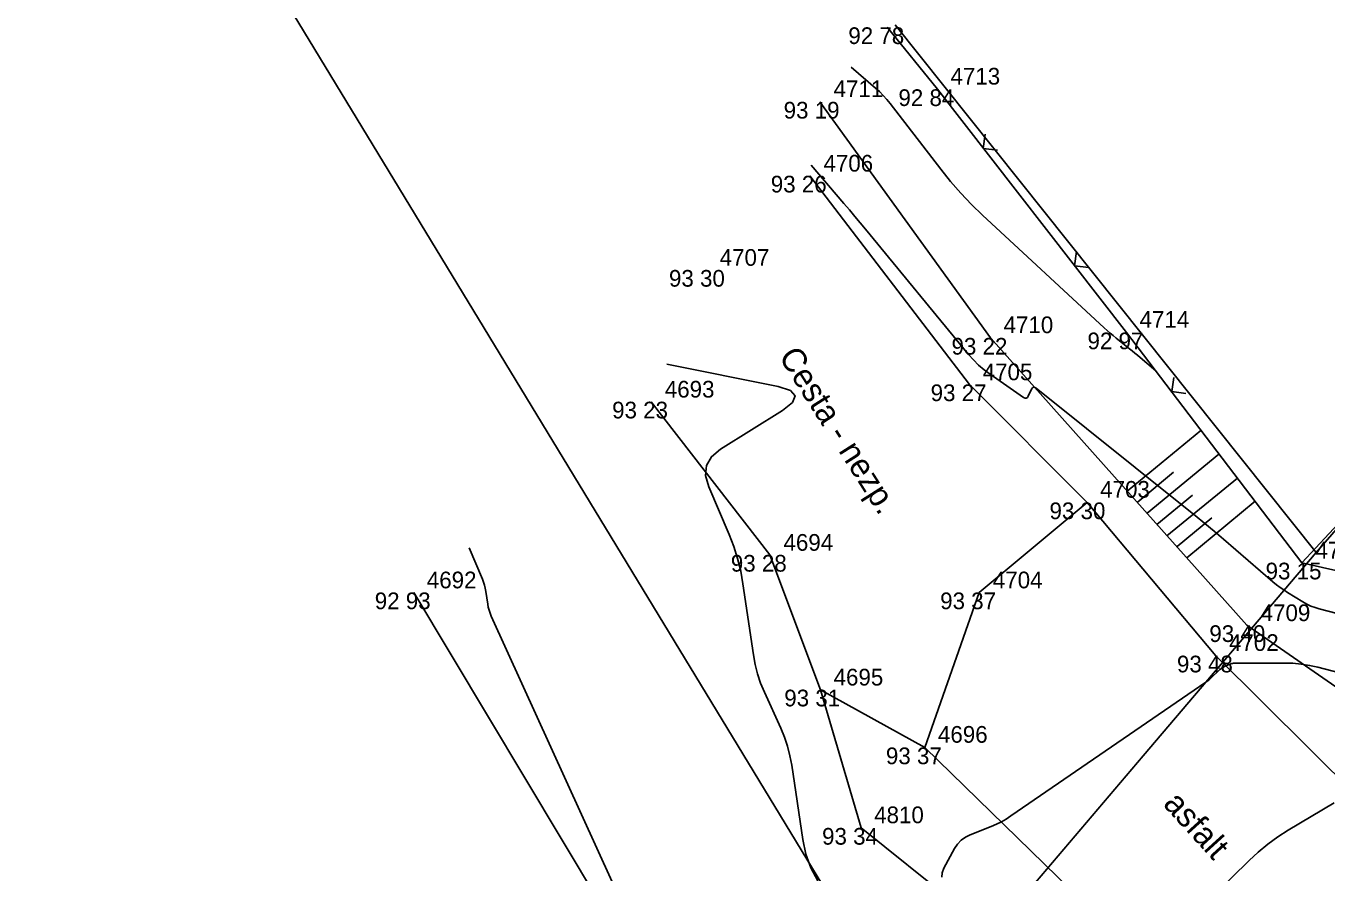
# Model space of a CAD drawing. Extents: x -711081 to -709338, y -1025122 to -1024092.
# Drawn here: x -709757.84 to -709736.03, y -1024443.55 to -1024429.34 of the extents above; entities that cross this region are included whole.
import ezdxf

# ---------------------------------------------------------------- set-up
doc = ezdxf.new("R2010")
doc.units = 0
for name, color, linetype in [('Ex_Major Contours', 7, 'Continuous'), ('Ex_Minor Contours', 7, 'Continuous'), ('Z_body', 7, 'Continuous'), ('Z_body_cisla', 7, 'Continuous'), ('Z_body_vysky_redukovane', 7, 'Continuous'), ('Z_cesta', 7, 'Continuous'), ('Z_hrany_paty', 7, 'Continuous'), ('Z_katastr_hranice', 7, 'Continuous'), ('Z_komunikace', 7, 'Continuous'), ('Z_ploty', 7, 'Continuous'), ('Z_ploty_znacky', 7, 'Continuous'), ('Z_pole_rozhranni', 7, 'Continuous'), ('Z_popisy', 7, 'Continuous'), ('Z_rozhranni', 7, 'Continuous'), ('Z_technicke_srafy', 7, 'Continuous'), ('Z_vstupy', 7, 'Continuous')]:
    doc.layers.add(name, color=color, linetype=linetype)

# ---------------------------------------------------------------- blocks, each defined once
blk = doc.blocks.new('POINT_DISPLAY')
blk.add_line((0, 0), (0, 0))
blk = doc.blocks.new('Z212')
for p, q in [((-0.17, 0.17), (0, 0)), ((0, 0), (0.17, 0.17))]:
    blk.add_line(p, q)

msp = doc.modelspace()

# ---------------------------------------------------------------- linework, layer by layer
at = {"layer": 'Ex_Major Contours'}
for points in [[(-709744.006, -1024430.031), (-709743.597, -1024430.38), (-709743.53, -1024430.439), (-709743.467, -1024430.502), (-709743.408, -1024430.569), (-709743.351, -1024430.638), (-709742.504, -1024431.741), (-709742.341, -1024431.945), (-709742.169, -1024432.141), (-709741.989, -1024432.33), (-709741.801, -1024432.511), (-709739.761, -1024434.401), (-709739.712, -1024434.445), (-709739.662, -1024434.489), (-709739.611, -1024434.532), (-709739.56, -1024434.574), (-709739.339, -1024434.751), (-709739.294, -1024434.787), (-709739.25, -1024434.823), (-709739.206, -1024434.86), (-709739.162, -1024434.898), (-709738.9, -1024435.123)], [(-709750.411, -1024438.093), (-709750.188, -1024438.615), (-709750.169, -1024438.665), (-709750.153, -1024438.716), (-709750.14, -1024438.768), (-709750.13, -1024438.821), (-709750.099, -1024439.034), (-709750.09, -1024439.086), (-709750.076, -1024439.138), (-709750.06, -1024439.189), (-709750.039, -1024439.238), (-709747.27, -1024445.324)]]:
    msp.add_lwpolyline(points, dxfattribs=at)
at = {"layer": 'Ex_Minor Contours'}
for points in [[(-709734.93, -1024439.435), (-709736.156, -1024439.115), (-709736.228, -1024439.093), (-709736.298, -1024439.067), (-709736.366, -1024439.035), (-709736.431, -1024438.998), (-709736.689, -1024438.839), (-709736.753, -1024438.798), (-709736.814, -1024438.755), (-709736.874, -1024438.709), (-709736.933, -1024438.661), (-709737.76, -1024437.948), (-709737.918, -1024437.813), (-709738.077, -1024437.68), (-709738.237, -1024437.548), (-709738.398, -1024437.418), (-709740.903, -1024435.413), (-709740.927, -1024435.399), (-709740.948, -1024435.398), (-709740.966, -1024435.408), (-709740.981, -1024435.431), (-709741.035, -1024435.547), (-709741.05, -1024435.57), (-709741.069, -1024435.581), (-709741.09, -1024435.581), (-709741.115, -1024435.569), (-709741.676, -1024435.18), (-709741.775, -1024435.106), (-709741.868, -1024435.025), (-709741.956, -1024434.939), (-709742.038, -1024434.846), (-709743.763, -1024432.748), (-709743.853, -1024432.639), (-709743.944, -1024432.531), (-709744.034, -1024432.423), (-709744.126, -1024432.316), (-709744.676, -1024431.673)], [(-709747.094, -1024435.009), (-709745.232, -1024435.385), (-709745.024, -1024435.452), (-709744.943, -1024435.541), (-709744.987, -1024435.653), (-709745.159, -1024435.788), (-709746.196, -1024436.438), (-709746.346, -1024436.563), (-709746.429, -1024436.71), (-709746.445, -1024436.878), (-709746.393, -1024437.067), (-709746.052, -1024437.865), (-709745.974, -1024438.066), (-709745.909, -1024438.272), (-709745.857, -1024438.481), (-709745.819, -1024438.693), (-709745.645, -1024439.886), (-709745.615, -1024440.048), (-709745.575, -1024440.206), (-709745.523, -1024440.361), (-709745.46, -1024440.513), (-709745.187, -1024441.113), (-709745.124, -1024441.265), (-709745.073, -1024441.42), (-709745.032, -1024441.578), (-709745.002, -1024441.739), (-709744.817, -1024442.986), (-709744.764, -1024443.23), (-709744.68, -1024443.459), (-709744.565, -1024443.674)], [(-709734.903, -1024440.428), (-709736.179, -1024440.095), (-709736.319, -1024440.063), (-709736.461, -1024440.041), (-709736.603, -1024440.027), (-709736.747, -1024440.023), (-709737.582, -1024440.026), (-709737.597, -1024440.027), (-709737.611, -1024440.029), (-709737.625, -1024440.032), (-709737.639, -1024440.037), (-709737.693, -1024440.058), (-709737.707, -1024440.064), (-709737.72, -1024440.07), (-709737.733, -1024440.077), (-709737.746, -1024440.084), (-709737.8, -1024440.117), (-709737.813, -1024440.125), (-709737.826, -1024440.134), (-709737.837, -1024440.144), (-709737.849, -1024440.155), (-709737.962, -1024440.266), (-709737.985, -1024440.287), (-709738.009, -1024440.308), (-709738.034, -1024440.327), (-709738.06, -1024440.346), (-709741.326, -1024442.589), (-709741.405, -1024442.64), (-709741.486, -1024442.686), (-709741.57, -1024442.728), (-709741.656, -1024442.765), (-709742.008, -1024442.903), (-709742.09, -1024442.943), (-709742.161, -1024442.996), (-709742.222, -1024443.06), (-709742.272, -1024443.136), (-709742.452, -1024443.463), (-709742.482, -1024443.542), (-709742.483, -1024443.616)], [(-709735.907, -1024442.366), (-709736.677, -1024442.828), (-709736.852, -1024442.941), (-709737.02, -1024443.063), (-709737.181, -1024443.195), (-709737.334, -1024443.336), (-709738.764, -1024444.737)]]:
    msp.add_lwpolyline(points, dxfattribs=at)
at = {"layer": 'Z_cesta'}
for p, q in [((-709742.02, -1024435.35), (-709744.7, -1024431.85)), ((-709742.02, -1024435.35), (-709740.05, -1024437.33)), ((-709747.36, -1024435.64), (-709745.37, -1024438.21)), ((-709745.37, -1024438.21), (-709744.52, -1024440.47)), ((-709744.52, -1024440.47), (-709742.77, -1024441.44))]:
    msp.add_line(p, q, dxfattribs=at)
at = {"layer": 'Z_hrany_paty'}
for p, q in [((-709741.67, -1024434.57), (-709744.53, -1024430.61)), ((-709737.37, -1024439.39), (-709741.67, -1024434.57)), ((-709736.45, -1024438.34), (-709734.95, -1024438.68)), ((-709734.27, -1024441.54), (-709737.37, -1024439.39)), ((-709744.52, -1024440.47), (-709743.84, -1024442.79)), ((-709743.84, -1024442.79), (-709741.34, -1024444.79))]:
    msp.add_line(p, q, dxfattribs=at)
at = {"layer": 'Z_katastr_hranice'}
for p, q in [((-709715.89, -1024414.65), (-709736.21, -1024438.17)), ((-709757.84, -1024421.76), (-709743.01, -1024446.17)), ((-709736.21, -1024438.17), (-709743.27, -1024429.32)), ((-709736.21, -1024438.17), (-709739.11, -1024441.58)), ((-709739.11, -1024441.58), (-709743.01, -1024446.17))]:
    msp.add_line(p, q, dxfattribs=at)
at = {"layer": 'Z_komunikace'}
for p, q in [((-709737.89, -1024439.9), (-709740.05, -1024437.33)), ((-709734.33, -1024443.45), (-709737.89, -1024439.9)), ((-709742.77, -1024441.44), (-709739.3, -1024444.82))]:
    msp.add_line(p, q, dxfattribs=at)
at = {"layer": 'Z_ploty'}
for p, q in [((-709742.56, -1024430.4), (-709739.39, -1024434.48)), ((-709736.45, -1024438.34), (-709731.33, -1024432.83)), ((-709739.39, -1024434.48), (-709736.45, -1024438.34))]:
    msp.add_line(p, q, dxfattribs=at)
at = {"layer": 'Z_pole_rozhranni'}
msp.add_line((-709747.35, -1024445.5), (-709751.34, -1024438.84), dxfattribs=at)
at = {"layer": 'Z_rozhranni'}
for p, q in [((-709741.86, -1024438.84), (-709740.05, -1024437.33)), ((-709742.77, -1024441.44), (-709741.86, -1024438.84))]:
    msp.add_line(p, q, dxfattribs=at)
at = {"layer": 'Z_technicke_srafy'}
for p, q in [((-709739.38, -1024437.14), (-709738.14, -1024436.12)), ((-709739.04, -1024437.51), (-709737.84, -1024436.52)), ((-709739.21, -1024437.33), (-709738.6, -1024436.82)), ((-709738.71, -1024437.89), (-709737.53, -1024436.92)), ((-709738.88, -1024437.7), (-709738.28, -1024437.21)), ((-709738.38, -1024438.26), (-709737.23, -1024437.31)), ((-709738.54, -1024438.07), (-709737.96, -1024437.59))]:
    msp.add_line(p, q, dxfattribs=at)
at = {"layer": 'Z_vstupy'}
msp.add_line((-709743.4, -1024429.36), (-709742.56, -1024430.4), dxfattribs=at)

# ---------------------------------------------------------------- block references
at = {"layer": 'Z_body'}
for p in [(-709743.4, -1024429.36), (-709742.56, -1024430.4), (-709744.53, -1024430.61), (-709744.7, -1024431.85), (-709746.43, -1024433.43), (-709741.67, -1024434.57), (-709739.39, -1024434.48), (-709742.02, -1024435.35), (-709747.36, -1024435.64), (-709740.05, -1024437.33), (-709745.37, -1024438.21), (-709736.45, -1024438.34), (-709751.34, -1024438.84), (-709741.86, -1024438.84), (-709737.37, -1024439.39), (-709737.89, -1024439.9), (-709744.52, -1024440.47), (-709742.77, -1024441.44), (-709743.84, -1024442.79)]:
    msp.add_blockref('POINT_DISPLAY', p, dxfattribs=at)
at = {"layer": 'Z_ploty_znacky'}
for p, rotation in [((-709741.79, -1024431.39), -52.20000000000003), ((-709740.26, -1024433.36), -52.20000000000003), ((-709738.63, -1024435.47), -52.699999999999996)]:
    msp.add_blockref('Z212', p, dxfattribs=dict(at, rotation=rotation))

# ---------------------------------------------------------------- texts
at = {"layer": 'Z_body_cisla'}
for s, p in [('4713', (-709742.34, -1024430.32)), ('4711', (-709744.3, -1024430.53)), ('4706', (-709744.47, -1024431.78)), ('4707', (-709746.21, -1024433.36)), ('4710', (-709741.45, -1024434.49)), ('4714', (-709739.17, -1024434.4)), ('4705', (-709741.8, -1024435.28)), ('4693', (-709747.13, -1024435.57)), ('4703', (-709739.83, -1024437.25)), ('4694', (-709745.14, -1024438.14)), ('4715', (-709736.22, -1024438.27)), ('4692', (-709751.12, -1024438.77)), ('4704', (-709741.63, -1024438.77)), ('4709', (-709737.14, -1024439.32)), ('4702', (-709737.67, -1024439.82)), ('4695', (-709744.3, -1024440.4)), ('4696', (-709742.55, -1024441.36)), ('4810', (-709743.62, -1024442.71))]:
    msp.add_text(s, height=0.28, dxfattribs=at).set_placement(p)
at = {"layer": 'Z_body_vysky_redukovane'}
for s, p in [('92 78', (-709744.053, -1024429.64)), ('92 84', (-709743.213, -1024430.68)), ('93 19', (-709745.137, -1024430.89)), ('93 26', (-709745.353, -1024432.13)), ('93 30', (-709747.06, -1024433.71)), ('93 22', (-709742.323, -1024434.85)), ('92 97', (-709740.043, -1024434.76)), ('93 27', (-709742.673, -1024435.63)), ('93 23', (-709748.013, -1024435.92)), ('93 30', (-709740.68, -1024437.61)), ('93 28', (-709746.023, -1024438.49)), ('93 15', (-709737.057, -1024438.62)), ('92 93', (-709751.993, -1024439.12)), ('93 37', (-709742.513, -1024439.12)), ('93 40', (-709738, -1024439.67)), ('93 48', (-709738.543, -1024440.18)), ('93 31', (-709745.127, -1024440.75)), ('93 37', (-709743.423, -1024441.72)), ('93 34', (-709744.493, -1024443.07))]:
    msp.add_text(s, height=0.28, dxfattribs=at).set_placement(p)
at = {"layer": 'Z_popisy'}
for s, rotation, p in [('Cesta - nezp.', 302.4, (-709745.23, -1024434.88)), ('asfalt', 312.3, (-709738.79, -1024442.4))]:
    msp.add_text(s, height=0.4, rotation=rotation, dxfattribs=at).set_placement(p)

doc.saveas('drawing.dxf')
